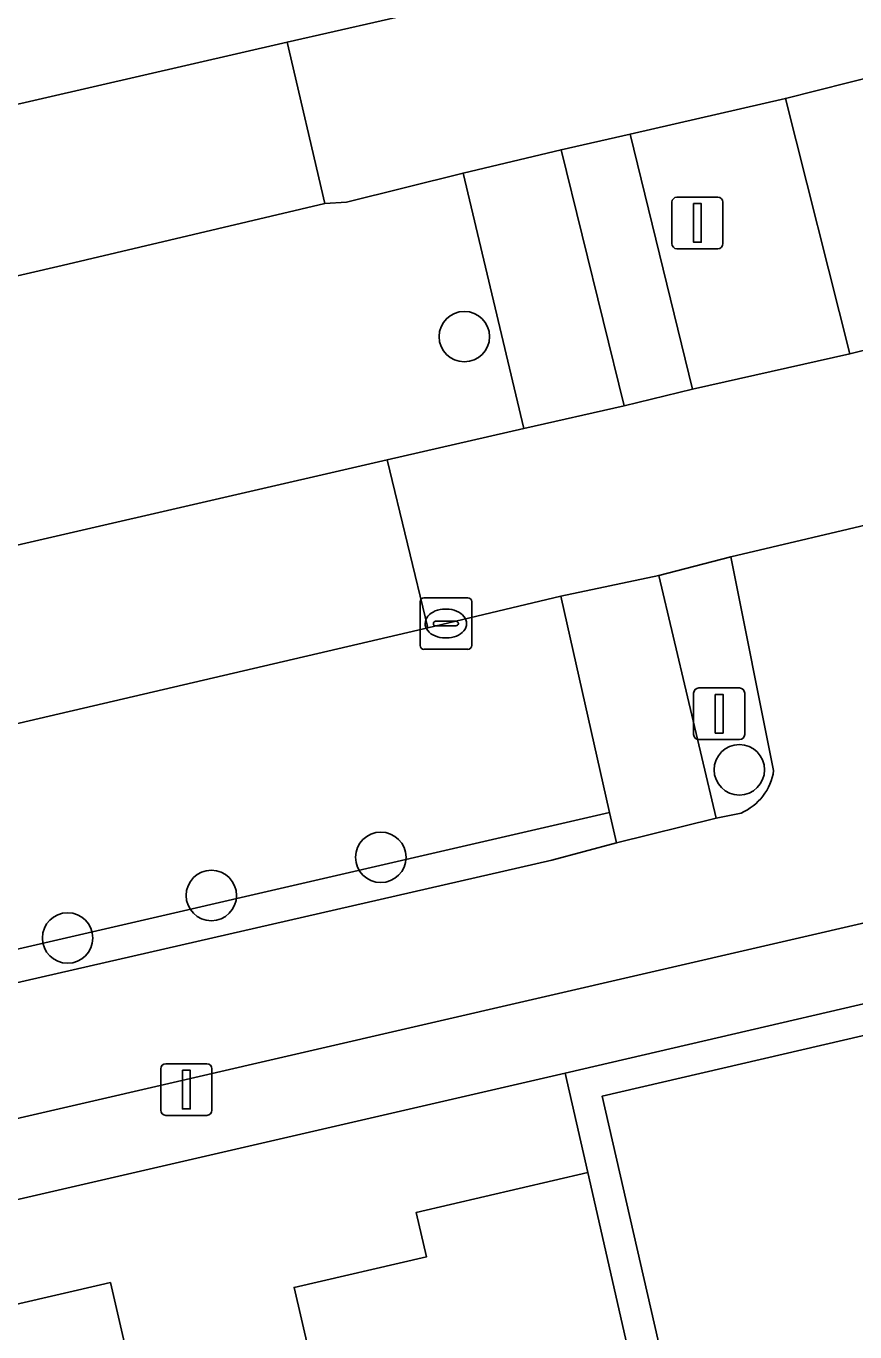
# Model space of a CAD drawing. Extents: x 156412 to 157779, y 382335 to 383768.
# Drawn here: x 156795.93 to 156811.99, y 382923.07 to 382948.39 of the extents above; entities that cross this region are included whole.
import ezdxf

# ---------------------------------------------------------------- set-up
doc = ezdxf.new("R2010")
doc.units = 0
for name, color, linetype in [('IMGEO_Berm_groen', 7, 'Continuous'), ('IMGEO_Boom', 7, 'Continuous'), ('IMGEO_Erf', 7, 'Continuous'), ('IMGEO_Fietspad_gesloten', 7, 'Continuous'), ('IMGEO_Groenvoorziening', 7, 'Continuous'), ('IMGEO_Haag', 7, 'Continuous'), ('IMGEO_Kolk', 7, 'Continuous'), ('IMGEO_Lichtmast', 7, 'Continuous'), ('IMGEO_Pand', 7, 'Continuous'), ('IMGEO_Rijbaan_regionaal_gesloten', 7, 'Continuous'), ('IMGEO_Verkeersbordpaal', 7, 'Continuous'), ('IMGEO_Verkeerseiland_groen', 7, 'Continuous'), ('IMGEO_Voetpad_open', 7, 'Continuous')]:
    doc.layers.add(name, color=color, linetype=linetype)

msp = doc.modelspace()

# ---------------------------------------------------------------- linework, layer by layer
at = {"layer": 'IMGEO_Berm_groen'}
for points in [[(156839.406, 382953.635), (156813.098, 382947.6), (156810.641, 382946.982), (156811.891, 382942.033), (156816.196, 382943.116)], [(156791.582, 382945.908), (156800.991, 382948.075), (156803.718, 382948.695), (156802.647, 382953.479), (156801.108, 382953.123), (156786.064, 382949.639), (156783.248, 382948.991), (156722.017, 382934.891), (156732.146, 382935.52), (156770.193, 382944.295)], [(156802.928, 382939.975), (156805.571, 382940.585), (156804.396, 382945.536), (156802.141, 382944.974), (156801.715, 382944.946), (156796.626, 382943.745), (156774.357, 382938.587), (156714.192, 382924.699)], [(156711.629, 382924.18), (156699.533, 382917.637), (156710.418, 382919.581), (156715.524, 382920.493), (156727.381, 382922.7), (156734.281, 382924.139), (156802.928, 382939.975)], [(156809.586, 382938.095), (156808.19, 382937.734), (156809.3, 382933.028), (156809.782, 382933.13)], [(156810.414, 382933.953), (156809.586, 382938.095)], [(156791.493, 382931.35), (156791.163, 382931.286), (156791.587, 382929.532), (156807.234, 382933.144), (156806.293, 382937.335)], [(156806.293, 382937.335), (156803.711, 382936.72), (156794.431, 382934.555)]]:
    msp.add_lwpolyline(points, dxfattribs=at)
msp.add_arc((156809.361, 382934.107), 1.064, 293.2856, 351.6715, dxfattribs=at)
at = {"layer": 'IMGEO_Boom'}
for centre in [(156804.42, 382942.366), (156809.749, 382933.969), (156802.802, 382932.272), (156799.52, 382931.532), (156796.734, 382930.708)]:
    msp.add_circle(centre, 0.489, dxfattribs=at)
at = {"layer": 'IMGEO_Erf'}
msp.add_lwpolyline([(156801.123, 382923.935), (156803.688, 382924.528), (156803.488, 382925.39), (156806.812, 382926.165), (156806.375, 382928.091), (156781.069, 382922.247), (156778.948, 382915.639), (156783.333, 382916.661), (156782.605, 382919.653), (156785.185, 382920.249), (156784.987, 382921.105), (156788.108, 382921.846), (156788.999, 382917.981), (156789.192, 382918.026), (156789.756, 382918.156), (156792.572, 382918.808), (156791.881, 382921.797), (156794.44, 382922.389), (156794.238, 382923.263), (156797.37, 382923.982), (156797.564, 382924.027), (156798.456, 382920.168), (156801.814, 382920.945)], close=True, dxfattribs=at)
at = {"layer": 'IMGEO_Fietspad_gesloten'}
for points in [[(156674.773, 382899.258), (156767.182, 382920.602), (156826.292, 382934.262), (156902.955, 382951.999), (156911.251, 382953.909), (156913.318, 382954.385), (156939.803, 382960.484), (156939.156, 382962.984), (156887.943, 382951.159), (156887.089, 382950.962), (156864.935, 382945.847), (156864.068, 382945.647), (156859.834, 382944.669), (156852.462, 382942.964), (156851.598, 382942.764), (156830.312, 382937.841), (156829.479, 382937.648), (156815.976, 382934.507), (156815.173, 382934.345)], [(156813.508, 382935.023), (156812.65, 382938.82), (156809.586, 382938.095), (156810.414, 382933.953)], [(156809.782, 382933.13), (156809.3, 382933.028), (156807.367, 382932.551), (156806.116, 382932.217), (156791.735, 382928.919), (156790.862, 382928.717), (156789.293, 382928.354), (156769.36, 382923.765), (156768.531, 382923.574), (156756.642, 382920.837), (156755.788, 382920.641), (156740.33, 382917.082), (156739.502, 382916.892), (156732.188, 382915.208), (156727.372, 382914.098), (156726.516, 382913.9), (156707.213, 382909.45), (156706.422, 382909.267), (156685.15, 382904.363), (156675.452, 382902.127), (156672.959, 382901.552), (156671.88, 382901.564), (156670.262, 382901.777)]]:
    msp.add_lwpolyline(points, dxfattribs=at)
msp.add_lwpolyline([(156811.891, 382942.033), (156810.641, 382946.982), (156807.634, 382946.291), (156808.84, 382941.344)], close=True, dxfattribs=at)
msp.add_arc((156809.361, 382934.107), 1.064, 293.2856, 351.6715, dxfattribs=at)
at = {"layer": 'IMGEO_Groenvoorziening'}
for points in [[(156806.116, 382932.217), (156807.367, 382932.551), (156807.234, 382933.144), (156791.587, 382929.532), (156791.735, 382928.919)], [(156817.635, 382905.185), (156812.501, 382904.003), (156807.093, 382927.642), (156817.976, 382930.17), (156820.055, 382930.653), (156825.075, 382931.819), (156824.938, 382932.403), (156806.375, 382928.091), (156806.812, 382926.165), (156809.369, 382914.905), (156812.084, 382903.136), (156828.304, 382906.871), (156828.142, 382907.205), (156828.118, 382907.485)], [(156817.635, 382905.185), (156818.611, 382914.152), (156816.528, 382914.428), (156815.035, 382915.06), (156813.989, 382916.044), (156813.602, 382916.652), (156813.155, 382918.017), (156813.178, 382919.453), (156813.67, 382920.802), (156814.575, 382921.917), (156815.795, 382922.675), (156817.195, 382922.992), (156817.976, 382930.17), (156807.093, 382927.642), (156812.501, 382904.003)]]:
    msp.add_lwpolyline(points, close=True, dxfattribs=at)
at = {"layer": 'IMGEO_Haag'}
for points in [[(156807.234, 382933.144), (156791.587, 382929.532), (156791.735, 382928.919), (156806.116, 382932.217), (156807.367, 382932.551)], [(156817.635, 382905.185), (156812.501, 382904.003), (156807.093, 382927.642), (156817.976, 382930.17), (156820.055, 382930.653), (156825.075, 382931.819), (156824.938, 382932.403), (156806.375, 382928.091), (156806.812, 382926.165), (156809.369, 382914.905), (156812.084, 382903.136), (156828.304, 382906.871), (156828.142, 382907.205), (156828.118, 382907.485)]]:
    msp.add_lwpolyline(points, close=True, dxfattribs=at)
at = {"layer": 'IMGEO_Kolk'}
for p, q in [((156803.637, 382937.304), (156804.489, 382937.304)), ((156803.562, 382936.378), (156803.562, 382937.23)), ((156804.05, 382937.084), (156804.075, 382937.084)), ((156804.563, 382937.23), (156804.563, 382936.378)), ((156803.821, 382936.798), (156803.821, 382936.81)), ((156803.864, 382936.847), (156804.262, 382936.847)), ((156804.305, 382936.81), (156804.305, 382936.798)), ((156804.259, 382936.761), (156803.861, 382936.761)), ((156804.489, 382936.304), (156803.637, 382936.304)), ((156804.073, 382936.524), (156804.048, 382936.524))]:
    msp.add_line(p, q, dxfattribs=at)
for points in [[(156803.637, 382937.304), (156804.489, 382937.304)], [(156803.562, 382936.378), (156803.562, 382937.23)], [(156804.563, 382937.23), (156804.563, 382936.378)], [(156804.489, 382936.304), (156803.637, 382936.304)]]:
    msp.add_lwpolyline(points, dxfattribs=at)
for centre, radius, start, end in [((156803.639, 382937.228), 0.0765, 91.552, 178.448), ((156803.639, 382937.228), 0.0765, 91.552, 178.448), ((156804.487, 382937.228), 0.0765, 1.552, 88.448), ((156804.487, 382937.228), 0.0765, 1.552, 88.448), ((156803.861, 382936.807), 0.0403, 85.8775, 175.7526), ((156803.858, 382936.797), 0.0366, 178.938, 274.7102), ((156804.262, 382936.804), 0.043, 264.8664, 352.4533), ((156804.266, 382936.809), 0.0386, 1.7309, 96.639), ((156803.639, 382936.38), 0.0765, 181.552, 268.448), ((156803.639, 382936.38), 0.0765, 181.552, 268.448), ((156804.487, 382936.38), 0.0765, 271.552, 358.448), ((156804.487, 382936.38), 0.0765, 271.552, 358.448)]:
    msp.add_arc(centre, radius, start, end, dxfattribs=at)
for centre, major_axis, ratio, start_param, end_param in [((156804.049, 382936.804), (-0.387, 0.002), 0.722429, 4.712389, 7.853982), ((156804.074, 382936.804), (-0.39, 0.002), 0.717154, 1.570796, 4.712389)]:
    msp.add_ellipse(centre, major_axis=major_axis, ratio=ratio, start_param=start_param, end_param=end_param, dxfattribs=at)
at = {"layer": 'IMGEO_Lichtmast'}
for p, q in [((156808.441, 382944.169), (156808.441, 382944.969)), ((156808.441, 382944.969), (156808.441, 382944.169)), ((156808.541, 382945.069), (156809.331, 382945.069)), ((156809.331, 382945.069), (156808.541, 382945.069)), ((156809.431, 382944.969), (156809.431, 382944.169)), ((156809.431, 382944.169), (156809.431, 382944.969)), ((156809.331, 382944.069), (156808.541, 382944.069)), ((156808.541, 382944.069), (156809.331, 382944.069)), ((156798.64, 382928.27), (156799.43, 382928.27)), ((156799.43, 382928.27), (156798.64, 382928.27)), ((156798.54, 382927.37), (156798.54, 382928.17)), ((156798.54, 382928.17), (156798.54, 382927.37)), ((156799.53, 382928.17), (156799.53, 382927.37)), ((156799.53, 382927.37), (156799.53, 382928.17)), ((156799.43, 382927.27), (156798.64, 382927.27)), ((156798.64, 382927.27), (156799.43, 382927.27))]:
    msp.add_line(p, q, dxfattribs=at)
for points in [[(156808.861, 382944.944), (156809.011, 382944.944), (156809.011, 382944.194), (156808.861, 382944.194), (156808.861, 382944.944)], [(156798.96, 382928.145), (156799.11, 382928.145), (156799.11, 382927.395), (156798.96, 382927.395), (156798.96, 382928.145)]]:
    msp.add_lwpolyline(points, dxfattribs=at)
for centre, start, end in [((156808.541, 382944.969), 90, 180), ((156808.541, 382944.969), 90, 180), ((156809.331, 382944.969), 0, 90), ((156809.331, 382944.969), 360, 90), ((156808.541, 382944.169), 180, 270), ((156808.541, 382944.169), 180, 270), ((156809.331, 382944.169), 270, 0), ((156809.331, 382944.169), 270, 0), ((156798.64, 382928.17), 90, 180), ((156798.64, 382928.17), 90, 180), ((156799.43, 382928.17), 0, 90), ((156799.43, 382928.17), 360, 90), ((156798.64, 382927.37), 180, 270), ((156798.64, 382927.37), 180, 270), ((156799.43, 382927.37), 270, 0), ((156799.43, 382927.37), 270, 0)]:
    msp.add_arc(centre, 0.1, start, end, dxfattribs=at)
at = {"layer": 'IMGEO_Pand'}
for points in [[(156806.812, 382926.165), (156803.488, 382925.39), (156803.688, 382924.528), (156801.123, 382923.935), (156801.814, 382920.945), (156798.456, 382920.168), (156798.255, 382920.122), (156799.952, 382912.724), (156804.176, 382913.702), (156804.519, 382912.223), (156809.401, 382913.353), (156809.551, 382913.388), (156809.208, 382914.868), (156809.369, 382914.905)], [(156798.255, 382920.122), (156798.456, 382920.168), (156797.564, 382924.027), (156797.37, 382923.982), (156794.238, 382923.263), (156794.44, 382922.389), (156791.881, 382921.797), (156792.572, 382918.808), (156789.756, 382918.156), (156789.192, 382918.026), (156788.999, 382917.981), (156790.706, 382910.582), (156791.048, 382909.102), (156791.455, 382907.336), (156791.48, 382907.225), (156795.698, 382908.201), (156800.723, 382909.364), (156799.952, 382912.724)]]:
    msp.add_lwpolyline(points, close=True, dxfattribs=at)
at = {"layer": 'IMGEO_Rijbaan_regionaal_gesloten'}
for points in [[(156804.396, 382945.536), (156806.295, 382945.987), (156807.634, 382946.291), (156810.641, 382946.982), (156813.098, 382947.6), (156812.439, 382950.746), (156809.882, 382950.12), (156806.94, 382949.466), (156805.602, 382949.167), (156803.718, 382948.695), (156800.991, 382948.075), (156801.715, 382944.946), (156802.141, 382944.974)], [(156805.571, 382940.585), (156802.928, 382939.975), (156803.711, 382936.72), (156806.293, 382937.335), (156808.19, 382937.734), (156809.586, 382938.095), (156812.65, 382938.82), (156816.994, 382939.753), (156816.196, 382943.116), (156811.891, 382942.033), (156808.84, 382941.344), (156807.518, 382941.026)], [(156759.614, 382926.551), (156763.94, 382927.511), (156794.431, 382934.555), (156803.711, 382936.72), (156802.928, 382939.975), (156734.281, 382924.139), (156727.381, 382922.7), (156715.524, 382920.493), (156710.418, 382919.581), (156711.264, 382916.292), (156723.625, 382918.503), (156730.342, 382919.906), (156734.842, 382920.826)]]:
    msp.add_lwpolyline(points, close=True, dxfattribs=at)
msp.add_lwpolyline([(156774.357, 382938.587), (156796.626, 382943.745), (156801.715, 382944.946), (156800.991, 382948.075), (156791.582, 382945.908), (156775.087, 382942.142), (156735.976, 382933.156), (156708.529, 382926.927), (156709.344, 382923.758)], dxfattribs=at)
at = {"layer": 'IMGEO_Verkeersbordpaal'}
for p, q in [((156808.963, 382935.555), (156809.753, 382935.555)), ((156809.753, 382935.555), (156808.963, 382935.555)), ((156808.863, 382934.655), (156808.863, 382935.455)), ((156808.863, 382935.455), (156808.863, 382934.655)), ((156809.853, 382935.455), (156809.853, 382934.655)), ((156809.853, 382934.655), (156809.853, 382935.455)), ((156809.753, 382934.555), (156808.963, 382934.555)), ((156808.963, 382934.555), (156809.753, 382934.555))]:
    msp.add_line(p, q, dxfattribs=at)
msp.add_lwpolyline([(156809.283, 382935.43), (156809.433, 382935.43), (156809.433, 382934.68), (156809.283, 382934.68), (156809.283, 382935.43)], dxfattribs=at)
for centre, start, end in [((156808.963, 382935.455), 90, 180), ((156808.963, 382935.455), 90, 180), ((156809.753, 382935.455), 0, 90), ((156809.753, 382935.455), 360, 90), ((156808.963, 382934.655), 180, 270), ((156808.963, 382934.655), 180, 270), ((156809.753, 382934.655), 270, 0), ((156809.753, 382934.655), 270, 0)]:
    msp.add_arc(centre, 0.1, start, end, dxfattribs=at)
at = {"layer": 'IMGEO_Verkeerseiland_groen'}
msp.add_lwpolyline([(156807.634, 382946.291), (156806.295, 382945.987), (156807.518, 382941.026), (156808.84, 382941.344)], close=True, dxfattribs=at)
at = {"layer": 'IMGEO_Voetpad_open'}
for points in [[(156903.296, 382950.523), (156904.698, 382950.847), (156910.458, 382952.176), (156911.592, 382952.432), (156911.251, 382953.909), (156902.955, 382951.999), (156826.292, 382934.262), (156767.182, 382920.602), (156674.773, 382899.258)], [(156673.213, 382897.345), (156682.265, 382899.418), (156684.12, 382899.829), (156774.309, 382920.694), (156774.651, 382920.773), (156774.992, 382920.852), (156776.018, 382921.089), (156779.301, 382921.834), (156780.385, 382922.087), (156781.069, 382922.247), (156806.375, 382928.091), (156824.938, 382932.403), (156827.589, 382932.999), (156827.978, 382933.083), (156828.922, 382933.312), (156903.296, 382950.523)]]:
    msp.add_lwpolyline(points, dxfattribs=at)
for points in [[(156805.571, 382940.585), (156807.518, 382941.026), (156806.295, 382945.987), (156804.396, 382945.536)], [(156807.367, 382932.551), (156809.3, 382933.028), (156808.19, 382937.734), (156806.293, 382937.335), (156807.234, 382933.144)]]:
    msp.add_lwpolyline(points, close=True, dxfattribs=at)

doc.saveas('drawing.dxf')
